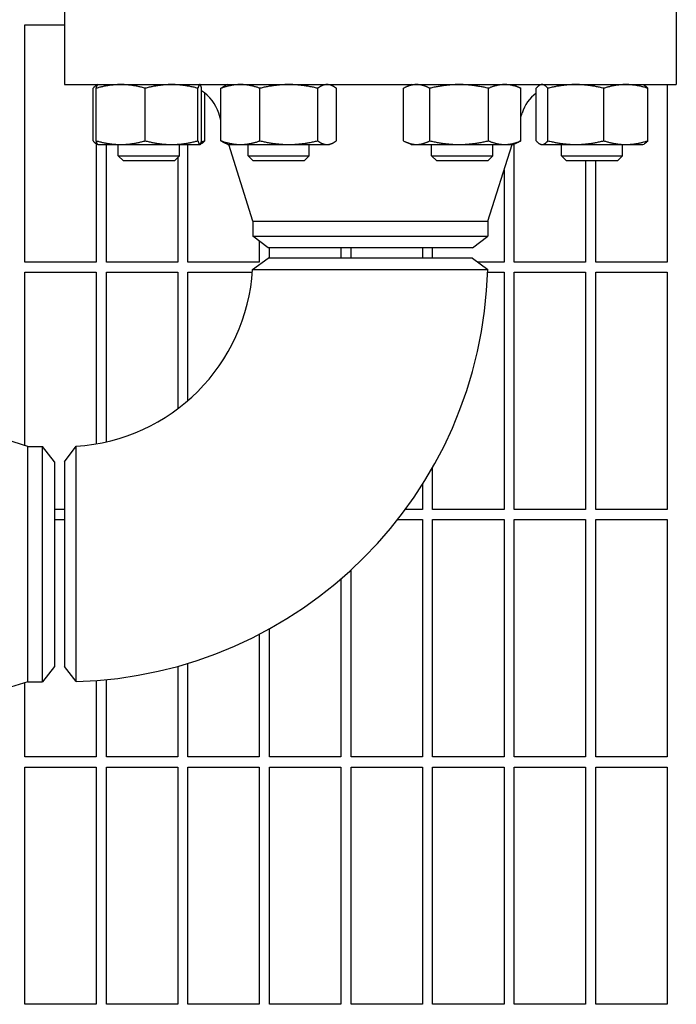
# Model space of a CAD drawing. Header units: inches. Extents: x 24 to 1128, y -58 to 748.
# Tile 659 of 679: x 748 to 756, y 581 to 593. Entities that reach past the tile are written whole.
import ezdxf

# ---------------------------------------------------------------- set-up
doc = ezdxf.new("R2010")
doc.units = ezdxf.units.IN
doc.header["$LTSCALE"] = 32
doc.header["$MEASUREMENT"] = 0
doc.layers.add('Visible (ANSI)', color=7, linetype='Continuous', lineweight=30)

msp = doc.modelspace()

# ---------------------------------------------------------------- linework, layer by layer
at = {"layer": 'Visible (ANSI)'}
for p, q in [((748.66063, 593.00478), (748.66063, 592.06478)), ((756.16063, 593.00478), (756.16063, 592.06478)), ((748.17313, 589.89103), (748.17313, 592.79728)), ((748.17313, 592.79728), (748.66063, 592.79728)), ((748.66063, 592.06478), (756.16063, 592.06478)), ((749.04813, 592.06478), (749.04813, 592.05422)), ((749.06826, 592.06424), (749.05662, 592.05881)), ((749.06943, 592.06478), (749.06826, 592.06424)), ((750.31943, 592.06478), (750.32059, 592.06424)), ((750.66054, 592.06478), (750.62649, 592.0489)), ((751.91054, 592.06478), (751.94459, 592.0489)), ((752.91072, 592.06478), (752.83733, 592.03056)), ((754.16072, 592.06478), (754.23411, 592.03056)), ((754.50184, 592.06478), (754.48903, 592.05881)), ((755.75184, 592.06478), (755.76465, 592.05881)), ((756.04813, 592.06478), (756.04813, 589.89103)), ((749.01002, 591.37587), (749.01002, 592.01969)), ((749.04858, 591.37587), (749.04858, 592.01969)), ((749.6504, 591.37587), (749.6504, 592.01969)), ((750.29625, 591.37587), (750.29625, 592.01969)), ((750.34028, 591.37587), (750.34028, 592.01969)), ((750.37883, 591.37587), (750.37883, 591.96151)), ((750.57835, 591.37587), (750.57835, 592.01969)), ((751.05658, 591.37587), (751.05658, 592.01969)), ((751.76377, 591.37587), (751.76377, 592.01969)), ((751.99274, 591.37587), (751.99274, 592.01969)), ((752.81538, 591.37587), (752.81538, 592.01969)), ((753.13742, 591.37587), (753.13742, 592.01969)), ((753.85776, 591.37587), (753.85776, 592.01969)), ((754.25607, 591.37587), (754.25607, 592.01969)), ((754.44244, 591.37587), (754.44244, 592.01969)), ((754.58635, 591.37587), (754.58635, 592.01969)), ((755.27075, 591.37587), (755.27075, 592.01969)), ((755.81124, 591.37587), (755.81124, 592.01969)), ((750.57835, 591.62998), (750.55118, 591.71575)), ((754.25607, 591.67149), (754.27008, 591.71575)), ((749.04813, 591.34134), (749.04813, 589.89103)), ((749.06826, 591.33132), (749.05662, 591.33675)), ((749.06943, 591.33078), (749.06826, 591.33132)), ((749.06943, 591.33078), (749.34949, 591.33078)), ((749.17313, 589.89103), (749.17313, 591.33078)), ((749.31943, 591.19228), (749.31943, 591.33078)), ((749.34949, 591.33078), (749.97332, 591.33078)), ((749.97332, 591.33078), (750.31826, 591.33078)), ((750.06943, 591.19228), (750.06943, 591.33078)), ((750.17313, 589.89103), (750.17313, 591.33078)), ((750.31826, 591.33078), (750.31943, 591.33078)), ((750.31943, 591.33078), (750.32059, 591.33132)), ((750.32059, 591.33132), (750.33224, 591.33675)), ((750.66054, 591.33078), (750.62649, 591.34666)), ((750.66054, 591.33078), (750.81746, 591.33078)), ((750.97063, 590.39145), (750.67311, 591.33078)), ((750.81746, 591.33078), (751.41017, 591.33078)), ((750.91054, 591.19228), (750.91054, 591.33078)), ((751.41017, 591.33078), (751.87825, 591.33078)), ((751.66054, 591.19228), (751.66054, 591.33078)), ((751.87825, 591.33078), (751.91054, 591.33078)), ((751.91054, 591.33078), (751.94459, 591.34666)), ((752.91072, 591.33078), (752.83733, 591.365)), ((752.91072, 591.33078), (752.9764, 591.33078)), ((752.9764, 591.33078), (753.49759, 591.33078)), ((753.16072, 591.19228), (753.16072, 591.33078)), ((753.49759, 591.33078), (754.05691, 591.33078)), ((753.85063, 590.39145), (754.14815, 591.33078)), ((753.91072, 591.19228), (753.91072, 591.33078)), ((754.05691, 591.33078), (754.16072, 591.33078)), ((754.16072, 591.33078), (754.23411, 591.365)), ((754.17313, 589.89103), (754.17313, 591.33657)), ((754.50184, 591.33078), (754.48903, 591.33675)), ((754.50184, 591.33078), (754.51439, 591.33078)), ((754.51439, 591.33078), (754.92855, 591.33078)), ((754.75184, 591.19228), (754.75184, 591.33078)), ((754.92855, 591.33078), (755.54099, 591.33078)), ((755.50184, 591.19228), (755.50184, 591.33078)), ((755.54099, 591.33078), (755.75184, 591.33078)), ((755.75184, 591.33078), (755.76465, 591.33675)), ((749.31943, 591.19228), (750.06943, 591.19228)), ((749.38193, 591.12978), (749.31943, 591.19228)), ((750.00693, 591.12978), (750.06943, 591.19228)), ((750.91054, 591.19228), (751.66054, 591.19228)), ((750.97304, 591.12978), (750.91054, 591.19228)), ((751.59804, 591.12978), (751.66054, 591.19228)), ((753.16072, 591.19228), (753.91072, 591.19228)), ((753.22322, 591.12978), (753.16072, 591.19228)), ((753.84822, 591.12978), (753.91072, 591.19228)), ((754.75184, 591.19228), (755.50184, 591.19228)), ((754.81434, 591.12978), (754.75184, 591.19228)), ((755.43934, 591.12978), (755.50184, 591.19228)), ((750.00693, 591.12978), (749.38193, 591.12978)), ((750.04813, 591.17099), (750.04813, 589.89103)), ((751.59804, 591.12978), (750.97304, 591.12978)), ((753.84822, 591.12978), (753.22322, 591.12978)), ((755.43934, 591.12978), (754.81434, 591.12978)), ((755.04813, 591.12978), (755.04813, 589.89103)), ((755.17313, 589.89103), (755.17313, 591.12978)), ((754.04813, 591.015), (754.04813, 589.89103)), ((750.97063, 590.39145), (753.85063, 590.39145)), ((750.97063, 590.39145), (750.97063, 590.20865)), ((753.85063, 590.39145), (753.85063, 590.20865)), ((750.97063, 590.20865), (753.85063, 590.20865)), ((751.15813, 590.06478), (750.97063, 590.20865)), ((751.04813, 590.14919), (751.04813, 589.89103)), ((753.66313, 590.06478), (753.85063, 590.20865)), ((753.66313, 590.06478), (751.15813, 590.06478)), ((751.17313, 589.93978), (751.17313, 590.06478)), ((752.04813, 590.06478), (752.04813, 589.93978)), ((752.17313, 589.93978), (752.17313, 590.06478)), ((753.04813, 590.06478), (753.04813, 589.93978)), ((753.17313, 589.93978), (753.17313, 590.06478)), ((749.04813, 589.89103), (748.17313, 589.89103)), ((750.04813, 589.89103), (749.17313, 589.89103)), ((751.04813, 589.89103), (750.17313, 589.89103)), ((750.96624, 589.79746), (751.15813, 589.93978)), ((753.66303, 589.93978), (751.15813, 589.93978)), ((753.66313, 589.93978), (753.84868, 589.7974)), ((754.04813, 589.89103), (753.72667, 589.89103)), ((755.04813, 589.89103), (754.17313, 589.89103)), ((756.04813, 589.89103), (755.17313, 589.89103)), ((748.17313, 587.64113), (748.17313, 589.76603)), ((748.17313, 589.76603), (749.04813, 589.76603)), ((749.04813, 589.76603), (749.04813, 587.66251)), ((749.17313, 587.68735), (749.17313, 589.76603)), ((749.17313, 589.76603), (750.04813, 589.76603)), ((750.04813, 589.76603), (750.04813, 588.09291)), ((750.17313, 588.1938), (750.17313, 589.76603)), ((750.17313, 589.76603), (750.96409, 589.76603)), ((753.84772, 589.76603), (754.04813, 589.76603)), ((754.04813, 589.76603), (754.04813, 586.85978)), ((754.17313, 586.85978), (754.17313, 589.76603)), ((754.17313, 589.76603), (755.04813, 589.76603)), ((755.04813, 589.76603), (755.04813, 586.85978)), ((755.17313, 586.85978), (755.17313, 589.76603)), ((755.17313, 589.76603), (756.04813, 589.76603)), ((756.04813, 589.76603), (756.04813, 586.85978)), ((748.20897, 587.62978), (747.26963, 587.9273)), ((748.20897, 584.74978), (748.20897, 587.62978)), ((748.20897, 587.62978), (748.39176, 587.62978)), ((748.39176, 584.74978), (748.39176, 587.62978)), ((748.53563, 587.44228), (748.39176, 587.62978)), ((748.66063, 587.44228), (748.80295, 587.63417)), ((748.53563, 587.44228), (748.53563, 584.93728)), ((748.66063, 587.44228), (748.66063, 584.93738)), ((753.17313, 586.85978), (753.17313, 587.37591)), ((753.04813, 587.16743), (753.04813, 586.85978)), ((748.66063, 586.85978), (748.53563, 586.85978)), ((753.04813, 586.85978), (752.83792, 586.85978)), ((754.04813, 586.85978), (753.17313, 586.85978)), ((755.04813, 586.85978), (754.17313, 586.85978)), ((756.04813, 586.85978), (755.17313, 586.85978)), ((748.53563, 586.73478), (748.66063, 586.73478)), ((752.7428, 586.73478), (753.04813, 586.73478)), ((753.04813, 586.73478), (753.04813, 583.82853)), ((753.17313, 583.82853), (753.17313, 586.73478)), ((753.17313, 586.73478), (754.04813, 586.73478)), ((754.04813, 586.73478), (754.04813, 583.82853)), ((754.17313, 583.82853), (754.17313, 586.73478)), ((754.17313, 586.73478), (755.04813, 586.73478)), ((755.04813, 586.73478), (755.04813, 583.82853)), ((755.17313, 583.82853), (755.17313, 586.73478)), ((755.17313, 586.73478), (756.04813, 586.73478)), ((756.04813, 586.73478), (756.04813, 583.82853)), ((752.17313, 583.82853), (752.17313, 586.11899)), ((752.04813, 586.00774), (752.04813, 583.82853)), ((751.17313, 583.82853), (751.17313, 585.39848)), ((751.04813, 585.33153), (751.04813, 583.82853)), ((748.53563, 584.93728), (748.39176, 584.74978)), ((748.80301, 584.75173), (748.66063, 584.93728)), ((750.04813, 584.93869), (750.04813, 583.82853)), ((750.17313, 583.82853), (750.17313, 584.97506)), ((748.20897, 584.74978), (747.26963, 584.45226)), ((748.17313, 583.82853), (748.17313, 584.73843)), ((748.20897, 584.74978), (748.39176, 584.74978)), ((749.04813, 584.76427), (749.04813, 583.82853)), ((749.17313, 583.82853), (749.17313, 584.77515)), ((749.04813, 583.82853), (748.17313, 583.82853)), ((750.04813, 583.82853), (749.17313, 583.82853)), ((751.04813, 583.82853), (750.17313, 583.82853)), ((752.04813, 583.82853), (751.17313, 583.82853)), ((753.04813, 583.82853), (752.17313, 583.82853)), ((754.04813, 583.82853), (753.17313, 583.82853)), ((755.04813, 583.82853), (754.17313, 583.82853)), ((756.04813, 583.82853), (755.17313, 583.82853)), ((748.17313, 580.79728), (748.17313, 583.70353)), ((748.17313, 583.70353), (749.04813, 583.70353)), ((749.04813, 583.70353), (749.04813, 580.79728)), ((749.17313, 580.79728), (749.17313, 583.70353)), ((749.17313, 583.70353), (750.04813, 583.70353)), ((750.04813, 583.70353), (750.04813, 580.79728)), ((750.17313, 580.79728), (750.17313, 583.70353)), ((750.17313, 583.70353), (751.04813, 583.70353)), ((751.04813, 583.70353), (751.04813, 580.79728)), ((751.17313, 580.79728), (751.17313, 583.70353)), ((751.17313, 583.70353), (752.04813, 583.70353)), ((752.04813, 583.70353), (752.04813, 580.79728)), ((752.17313, 580.79728), (752.17313, 583.70353)), ((752.17313, 583.70353), (753.04813, 583.70353)), ((753.04813, 583.70353), (753.04813, 580.79728)), ((753.17313, 580.79728), (753.17313, 583.70353)), ((753.17313, 583.70353), (754.04813, 583.70353)), ((754.04813, 583.70353), (754.04813, 580.79728)), ((754.17313, 580.79728), (754.17313, 583.70353)), ((754.17313, 583.70353), (755.04813, 583.70353)), ((755.04813, 583.70353), (755.04813, 580.79728)), ((755.17313, 580.79728), (755.17313, 583.70353)), ((755.17313, 583.70353), (756.04813, 583.70353)), ((756.04813, 583.70353), (756.04813, 580.79728)), ((749.04813, 580.79728), (748.17313, 580.79728)), ((750.04813, 580.79728), (749.17313, 580.79728)), ((751.04813, 580.79728), (750.17313, 580.79728)), ((752.04813, 580.79728), (751.17313, 580.79728)), ((753.04813, 580.79728), (752.17313, 580.79728)), ((754.04813, 580.79728), (753.17313, 580.79728)), ((755.04813, 580.79728), (754.17313, 580.79728)), ((756.04813, 580.79728), (755.17313, 580.79728))]:
    msp.add_line(p, q, dxfattribs=at)
for centre, radius, start, end in [((750.07452, 591.56478), 0.5, 17.574716, 57.891966), ((754.74675, 591.56478), 0.5, 127.489944, 162.425284), ((748.66063, 589.93978), 2.31, 273.532272, 356.467728), ((748.66063, 589.93978), 5.19, 271.571968, 358.428032)]:
    msp.add_arc(centre, radius, start, end, dxfattribs=at)
for points, weights in [([(749.06557, 592.06226), (749.03967, 592.05436), (749.01002, 592.01969)], [1.01375847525, 1.02892942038, 1]), ([(749.34949, 592.06478), (749.20983, 592.06478), (749.04858, 592.01969)], [1, 1.0379548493, 1]), ([(749.04858, 592.01969), (749.05912, 592.05997), (749.06826, 592.06424)], [1, 1.03377061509, 1.00744590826]), ([(749.6504, 592.01969), (749.48914, 592.06478), (749.34949, 592.06478)], [1, 1.0379548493, 1]), ([(749.97332, 592.06478), (749.82345, 592.06478), (749.6504, 592.01969)], [1, 1.0379548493, 1]), ([(750.29625, 592.01969), (750.12319, 592.06478), (749.97332, 592.06478)], [1, 1.0379548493, 1]), ([(750.31826, 592.06478), (750.30805, 592.06478), (750.29625, 592.01969)], [1, 1.0379548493, 1]), ([(750.34028, 592.01969), (750.32848, 592.06478), (750.31826, 592.06478)], [1, 1.0379548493, 1]), ([(750.81746, 592.06478), (750.70649, 592.06478), (750.57835, 592.01969)], [1, 1.0379548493, 1]), ([(750.57835, 592.01969), (750.60351, 592.03819), (750.62649, 592.0489)], [1, 1.01522706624, 1.01823627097]), ([(751.05658, 592.01969), (750.92844, 592.06478), (750.81746, 592.06478)], [1, 1.0379548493, 1]), ([(751.41017, 592.06478), (751.24607, 592.06478), (751.05658, 592.01969)], [1, 1.0379548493, 1]), ([(751.76377, 592.01969), (751.57428, 592.06478), (751.41017, 592.06478)], [1, 1.0379548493, 1]), ([(751.87825, 592.06478), (751.82512, 592.06478), (751.76377, 592.01969)], [1, 1.0379548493, 1]), ([(751.99274, 592.01969), (751.93139, 592.06478), (751.87825, 592.06478)], [1, 1.0379548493, 1]), ([(752.9764, 592.06478), (752.90167, 592.06478), (752.81538, 592.01969)], [1, 1.0379548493, 1]), ([(753.13742, 592.01969), (753.05113, 592.06478), (752.9764, 592.06478)], [1, 1.0379548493, 1]), ([(753.49759, 592.06478), (753.33044, 592.06478), (753.13742, 592.01969)], [1, 1.0379548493, 1]), ([(753.85776, 592.01969), (753.66475, 592.06478), (753.49759, 592.06478)], [1, 1.0379548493, 1]), ([(754.05691, 592.06478), (753.96449, 592.06478), (753.85776, 592.01969)], [1, 1.0379548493, 1]), ([(754.25607, 592.01969), (754.14934, 592.06478), (754.05691, 592.06478)], [1, 1.0379548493, 1]), ([(754.23411, 592.03056), (754.24491, 592.02552), (754.25607, 592.01969)], [1.00831186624, 1.00475051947, 1]), ([(754.51439, 592.06478), (754.481, 592.06478), (754.44244, 592.01969)], [1, 1.0379548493, 1]), ([(754.58635, 592.01969), (754.54779, 592.06478), (754.51439, 592.06478)], [1, 1.0379548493, 1]), ([(754.92855, 592.06478), (754.76973, 592.06478), (754.58635, 592.01969)], [1, 1.0379548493, 1]), ([(755.27075, 592.01969), (755.08736, 592.06478), (754.92855, 592.06478)], [1, 1.0379548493, 1]), ([(755.54099, 592.06478), (755.41557, 592.06478), (755.27075, 592.01969)], [1, 1.0379548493, 1]), ([(755.81124, 592.01969), (755.66642, 592.06478), (755.54099, 592.06478)], [1, 1.0379548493, 1]), ([(755.76465, 592.05881), (755.78651, 592.04861), (755.81124, 592.01969)], [1.01763819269, 1.02401877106, 1]), ([(749.01002, 591.37587), (749.03967, 591.3412), (749.06557, 591.33329)], [1, 1.02892942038, 1.01375847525]), ([(749.06826, 591.33132), (749.05912, 591.33559), (749.04858, 591.37587)], [1.00744590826, 1.03377061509, 1]), ([(749.04858, 591.37587), (749.20983, 591.33078), (749.34949, 591.33078)], [1, 1.0379548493, 1]), ([(749.34949, 591.33078), (749.48914, 591.33078), (749.6504, 591.37587)], [1, 1.0379548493, 1]), ([(749.6504, 591.37587), (749.82345, 591.33078), (749.97332, 591.33078)], [1, 1.0379548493, 1]), ([(749.97332, 591.33078), (750.12319, 591.33078), (750.29625, 591.37587)], [1, 1.0379548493, 1]), ([(750.29625, 591.37587), (750.30805, 591.33078), (750.31826, 591.33078)], [1, 1.0379548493, 1]), ([(750.31826, 591.33078), (750.32848, 591.33078), (750.34028, 591.37587)], [1, 1.0379548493, 1]), ([(750.37883, 591.37587), (750.3541, 591.34695), (750.33224, 591.33675)], [1, 1.02401877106, 1.01763819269]), ([(750.33686, 591.36359), (750.35745, 591.36921), (750.37883, 591.37587)], [1.00930122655, 1.005426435, 1]), ([(750.62649, 591.34666), (750.60351, 591.35737), (750.57835, 591.37587)], [1.01823627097, 1.01522706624, 1]), ([(750.57835, 591.37587), (750.70649, 591.33078), (750.81746, 591.33078)], [1, 1.0379548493, 1]), ([(750.81746, 591.33078), (750.92844, 591.33078), (751.05658, 591.37587)], [1, 1.0379548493, 1]), ([(751.05658, 591.37587), (751.24607, 591.33078), (751.41017, 591.33078)], [1, 1.0379548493, 1]), ([(751.41017, 591.33078), (751.57428, 591.33078), (751.76377, 591.37587)], [1, 1.0379548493, 1]), ([(751.76377, 591.37587), (751.82512, 591.33078), (751.87825, 591.33078)], [1, 1.0379548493, 1]), ([(751.87825, 591.33078), (751.93139, 591.33078), (751.99274, 591.37587)], [1, 1.0379548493, 1]), ([(752.81538, 591.37587), (752.90167, 591.33078), (752.9764, 591.33078)], [1, 1.0379548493, 1]), ([(752.9764, 591.33078), (753.05113, 591.33078), (753.13742, 591.37587)], [1, 1.0379548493, 1]), ([(753.13742, 591.37587), (753.33044, 591.33078), (753.49759, 591.33078)], [1, 1.0379548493, 1]), ([(753.49759, 591.33078), (753.66475, 591.33078), (753.85776, 591.37587)], [1, 1.0379548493, 1]), ([(753.85776, 591.37587), (753.96449, 591.33078), (754.05691, 591.33078)], [1, 1.0379548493, 1]), ([(754.05691, 591.33078), (754.14934, 591.33078), (754.25607, 591.37587)], [1, 1.0379548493, 1]), ([(754.25607, 591.37587), (754.24491, 591.37004), (754.23411, 591.365)], [1, 1.00475051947, 1.00831186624]), ([(754.44244, 591.37587), (754.481, 591.33078), (754.51439, 591.33078)], [1, 1.0379548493, 1]), ([(754.51439, 591.33078), (754.54779, 591.33078), (754.58635, 591.37587)], [1, 1.0379548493, 1]), ([(754.58635, 591.37587), (754.76973, 591.33078), (754.92855, 591.33078)], [1, 1.0379548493, 1]), ([(754.92855, 591.33078), (755.08736, 591.33078), (755.27075, 591.37587)], [1, 1.0379548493, 1]), ([(755.27075, 591.37587), (755.41557, 591.33078), (755.54099, 591.33078)], [1, 1.0379548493, 1]), ([(755.54099, 591.33078), (755.66642, 591.33078), (755.81124, 591.37587)], [1, 1.0379548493, 1]), ([(755.81124, 591.37587), (755.78651, 591.34695), (755.76465, 591.33675)], [1, 1.02401877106, 1.01763819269])]:
    msp.add_rational_spline(points, weights, degree=2, dxfattribs=at)
for points, knots in [([(750.96624, 589.79746), (750.96624, 589.79746), (750.98797, 589.79746), (751.08729, 589.79744), (751.18153, 589.79743), (751.42835, 589.79741), (751.58021, 589.7974), (751.9331, 589.79739), (752.13706, 589.79739), (752.54776, 589.79739), (752.75425, 589.79739), (753.14162, 589.7974), (753.32097, 589.7974), (753.60921, 589.7974), (753.71816, 589.7974), (753.82607, 589.7974), (753.84848, 589.7974), (753.84856, 589.7974)], [-3.14159265, -3.14159265, -3.14159265, -3.14159265, -2.84306953, -2.84306953, -2.44315297, -2.44315297, -2.04730492, -2.04730492, -1.61773044, -1.61773044, -1.1908901, -1.1908901, -0.74775686, -0.74775686, -0.30609723, -0.30609723, 0, 0, 0, 0]), ([(748.80301, 584.75185), (748.80301, 584.75193), (748.80301, 584.77434), (748.80301, 584.88225), (748.80301, 584.9912), (748.80301, 585.27944), (748.80302, 585.45879), (748.80302, 585.84616), (748.80302, 586.05265), (748.80302, 586.46335), (748.80302, 586.66732), (748.80301, 587.0202), (748.803, 587.17206), (748.80298, 587.41888), (748.80297, 587.51312), (748.80296, 587.61244), (748.80295, 587.63417), (748.80295, 587.63417)], [0, 0, 0, 0, 0.30609723, 0.30609723, 0.74775686, 0.74775686, 1.1908901, 1.1908901, 1.61773044, 1.61773044, 2.04730492, 2.04730492, 2.44315297, 2.44315297, 2.84306953, 2.84306953, 3.14159265, 3.14159265, 3.14159265, 3.14159265])]:
    msp.add_open_spline(points, degree=3, knots=knots, dxfattribs=at)

doc.saveas('drawing.dxf')
